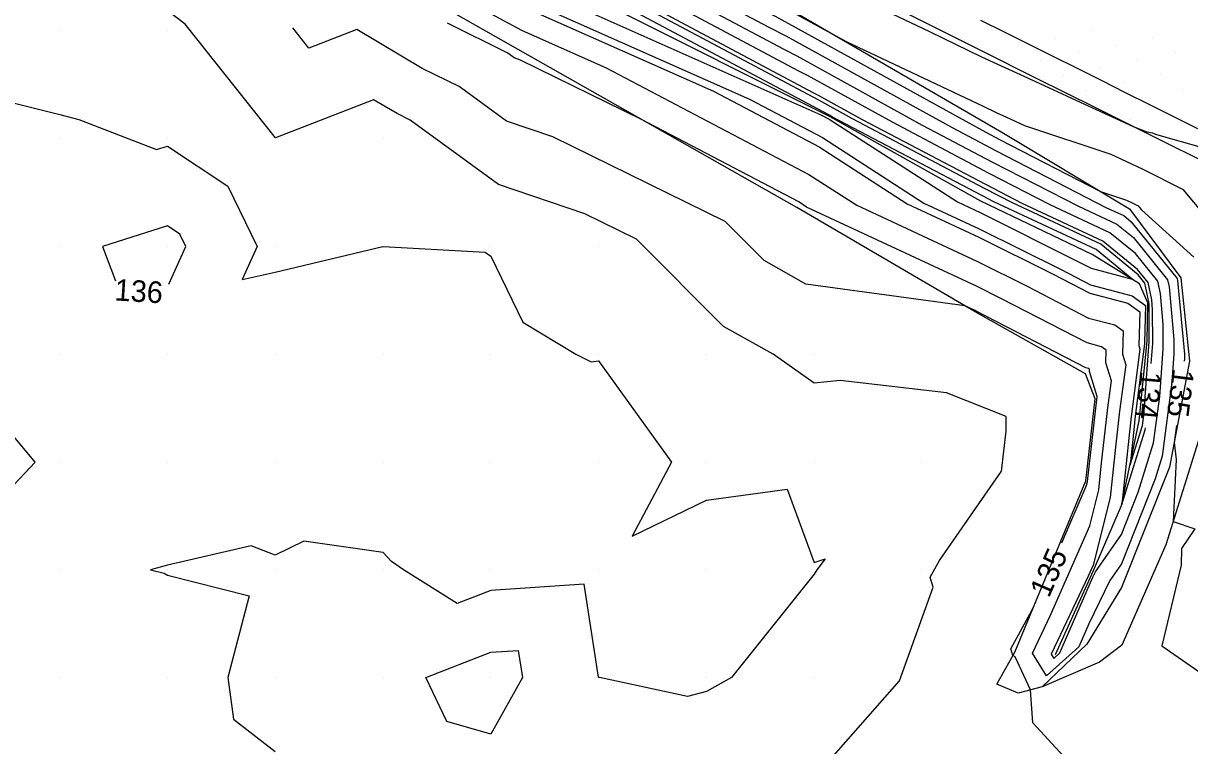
# Model space of a CAD drawing. Extents: x 2354170 to 2357230, y 866100 to 868290.
# Drawn here: x 2354596.6 to 2354704.8, y 867633.7 to 867700.7 of the extents above; entities that cross this region are included whole.
import ezdxf

# ---------------------------------------------------------------- set-up
doc = ezdxf.new("R2010")
doc.units = 0
for name, color, linetype in [('Default', 7, 'Continuous'), ('DTM Contours Major', 7, 'Continuous'), ('DTM Contours Major Text', 7, 'Continuous'), ('DTM Contours Minor', 7, 'Continuous'), ('Exist DTM Breakline', 7, 'Continuous'), ('Exist DTM QL2 LIDAR Elevation Point', 7, 'Continuous'), ('Exist DTM Scan Elevation Point', 7, 'Continuous'), ('Exist Roads EOP', 7, 'Continuous'), ('PH Exist DTM Breakline', 7, 'Continuous')]:
    doc.layers.add(name, color=color, linetype=linetype)

msp = doc.modelspace()

# ---------------------------------------------------------------- linework, layer by layer
at = {"layer": 'Default'}
for points in [[(2354706.16, 867682.98), (2354704.24, 867685.27), (2354700.42, 867687.19), (2354697.51, 867688.55), (2354689.52, 867691.2), (2354688.17, 867691.83), (2354686.89, 867692.41), (2354685.67, 867693), (2354672.97, 867699.02), (2354665.34, 867703.22), (2354662.97, 867704.43), (2354662.07, 867704.91), (2354636.92, 867717.77), (2354635.63, 867718.46), (2354621.48, 867725.94), (2354619.6, 867726.8), (2354594.55, 867740.1)], [(2354631.75, 867709.66), (2354642.88, 867704.68), (2354644.13, 867704.01), (2354670.6, 867692.23), (2354671.36, 867691.83), (2354683.25, 867684.15), (2354685.37, 867683.17), (2354694.44, 867678.64), (2354695.68, 867678), (2354699.46, 867677), (2354696.12, 867679.73), (2354686.64, 867684.16), (2354685.57, 867684.71), (2354671.68, 867692.03), (2354671.36, 867692.2), (2354671.33, 867692.22), (2354646.58, 867705.42), (2354643.76, 867706.87), (2354630.74, 867713.79), (2354628.5, 867714.97), (2354605, 867725.77), (2354601.51, 867727.62), (2354596.83, 867729.76), (2354596.47, 867729.91)], [(2354626.96, 867725.89), (2354634.06, 867721.88), (2354636.62, 867720.78), (2354639.66, 867719.43), (2354644.24, 867717.68), (2354646.9, 867716.09), (2354655.07, 867712.48), (2354658.98, 867710.94), (2354663.61, 867708.19), (2354664.11, 867707.96), (2354668.47, 867705.83), (2354672.96, 867703.64), (2354677.74, 867701.35), (2354680.66, 867699.97), (2354685.48, 867697.62), (2354690.51, 867695.34), (2354695.85, 867692.85), (2354696.08, 867692.77), (2354699.56, 867691.14), (2354700.83, 867690.65), (2354701.37, 867690.56), (2354701.64, 867690.44), (2354701.94, 867690.35), (2354705.88, 867689.23)], [(2354622.65, 867724.11), (2354634.81, 867717.68), (2354638.06, 867715.96), (2354659.49, 867705), (2354664.36, 867702.4), (2354666.34, 867701.39), (2354685.54, 867690.8), (2354687.16, 867689.95), (2354696.53, 867685.13), (2354698.94, 867684.33), (2354699.41, 867684.11), (2354700.03, 867683.8), (2354700.34, 867683.42), (2354705.18, 867679.03)], [(2354623.82, 867722.28), (2354634, 867716.9), (2354639.2, 867714.14), (2354656.91, 867705.08), (2354665.75, 867700.36), (2354667.35, 867699.55), (2354682.77, 867691.05), (2354686.84, 867688.9), (2354697.1, 867683.62), (2354698.69, 867682.88), (2354699.37, 867682.32), (2354703.66, 867677.05), (2354703.69, 867676.87), (2354704.33, 867670.02), (2354704.33, 867669.59), (2354704.31, 867669.38)], [(2354701.24, 867669.18), (2354701.38, 867671.01), (2354701.37, 867674.15), (2354701.29, 867675.08), (2354700.96, 867676.67), (2354699.98, 867677.88), (2354696.76, 867680.52), (2354689.25, 867684.02), (2354685.89, 867685.76), (2354674.45, 867691.78), (2354670.36, 867694.04), (2354669.93, 867694.25), (2354649.16, 867705.34), (2354642.62, 867708.68), (2354631.55, 867714.57), (2354627.33, 867716.8), (2354619.7, 867720.3)], [(2354633.46, 867706.79), (2354640.57, 867703.61), (2354643.47, 867702.05), (2354660.63, 867694.42), (2354670.42, 867689.27), (2354678.59, 867683.99), (2354685.25, 867680.89), (2354692.08, 867677.49), (2354695.55, 867675.69), (2354699.07, 867674.76), (2354700.18, 867673.97), (2354700.09, 867670.83), (2354700.19, 867670.5), (2354699.38, 867664.22), (2354699.22, 867662.83), (2354698.5, 867656.08), (2354700.68, 867663), (2354700.71, 867663.2)], [(2354654.33, 867705.17), (2354667.15, 867698.33), (2354668.35, 867697.71), (2354679.99, 867691.29), (2354686.52, 867687.85), (2354694.49, 867683.75), (2354698.05, 867682.09), (2354699.58, 867680.84), (2354702.76, 867676.92), (2354702.89, 867676.27), (2354703.34, 867671.4), (2354703.35, 867670.06), (2354703.15, 867667.42), (2354702.25, 867660.58), (2354701.59, 867658.48), (2354698.47, 867650.57), (2354697.39, 867649.02), (2354695.44, 867645), (2354694.52, 867642.89), (2354691.53, 867640.2), (2354690.22, 867642.29), (2354691.9, 867645.83), (2354695.53, 867654.11), (2354696.38, 867657.45), (2354696.64, 867659.94), (2354697.25, 867665.29), (2354697.55, 867667.57), (2354697.03, 867669.22), (2354697.06, 867670.41), (2354696.64, 867670.72), (2354695.29, 867671.07), (2354687.36, 867675.17), (2354685.02, 867676.34), (2354669.26, 867683.68), (2354668.54, 867684.15), (2354653.96, 867691.81), (2354642.73, 867697.32), (2354642.14, 867697.52), (2354641.55, 867697.96), (2354635.94, 867700.73)], [(2354638.26, 867702.53), (2354642.81, 867700.09), (2354650.66, 867696.6), (2354669.48, 867686.71), (2354673.92, 867683.84), (2354685.13, 867678.62), (2354689.72, 867676.33), (2354695.42, 867673.38), (2354697.85, 867672.74), (2354698.62, 867672.19), (2354698.56, 867670.03), (2354698.87, 867669.03), (2354698.31, 867664.75), (2354697.93, 867661.39), (2354697.43, 867656.72), (2354695.84, 867650.45), (2354695.4, 867649.45), (2354691.95, 867642.2), (2354692.2, 867641.8), (2354692.76, 867642.31), (2354695.83, 867649.35), (2354696.06, 867649.84), (2354698.48, 867653.29), (2354700.03, 867657.23), (2354701.46, 867661.79), (2354702.03, 867666.1), (2354702.36, 867670.54), (2354702.36, 867672.78), (2354702.09, 867675.67), (2354701.86, 867676.8), (2354699.78, 867679.36), (2354697.4, 867681.3), (2354691.87, 867683.89), (2354686.21, 867686.8), (2354677.22, 867691.54), (2354669.35, 867695.88), (2354668.54, 867696.29), (2354651.75, 867705.25)], [(2354669.97, 867630.72), (2354677.87, 867639.74), (2354681.02, 867648.42), (2354680.73, 867649.34), (2354681.58, 867650.9), (2354687.36, 867659.18), (2354687.78, 867662.88), (2354687.79, 867664.25), (2354682.23, 867666.43), (2354672.39, 867667.59), (2354669.97, 867667.33), (2354666.17, 867670.02), (2354661.56, 867672.61), (2354653.48, 867680.71), (2354648.69, 867683.06), (2354640.68, 867685.76), (2354632.49, 867691.75), (2354631.27, 867692.35), (2354629.09, 867693.64), (2354620, 867690.11), (2354611.61, 867700.66), (2354609.53, 867702.22)], [(2354692.93, 867652.54), (2354695.21, 867657.77), (2354695.32, 867658.19), (2354695.35, 867658.5), (2354696.19, 867665.82), (2354696.22, 867666.11), (2354695.5, 867668.41), (2354695.5, 867668.64), (2354695.42, 867668.7), (2354695.16, 867668.76), (2354685.01, 867674.01), (2354684.9, 867674.07), (2354683.96, 867674.5), (2354669.2, 867676.54), (2354665.32, 867678.72), (2354661.71, 867682.34), (2354645.71, 867690.19), (2354641.41, 867691.64), (2354637.02, 867694.85), (2354633.61, 867696.54), (2354627.52, 867700.14), (2354623.09, 867698.42), (2354621.6, 867700.3)], [(2354593.77, 867693.82), (2354599.97, 867692.27), (2354601.74, 867691.79), (2354606.39, 867690.02), (2354608.96, 867689.01), (2354609.97, 867689.33), (2354615.56, 867685.62), (2354618.28, 867680.02), (2354616.9, 867676.96), (2354619.97, 867677.64), (2354629.96, 867680.01), (2354629.97, 867680.01), (2354639.44, 867679.49), (2354639.97, 867679.11), (2354642.94, 867672.99), (2354647.84, 867670.02), (2354649.28, 867669.33), (2354649.97, 867669.4), (2354656.73, 867660.02), (2354653.09, 867653.14), (2354659.97, 867656.5), (2354667.45, 867657.5), (2354669.97, 867650.69), (2354670.98, 867651.03), (2354670.2, 867650.02), (2354669.97, 867649.61), (2354662.29, 867640.02), (2354659.97, 867638.74), (2354658.22, 867638.27), (2354650.05, 867640.02), (2354649.98, 867640.03), (2354649.97, 867640.08), (2354648.64, 867648.7), (2354639.97, 867648.12), (2354636.84, 867646.9), (2354631.85, 867650.02), (2354630.75, 867650.81), (2354629.97, 867651.62), (2354622.63, 867652.68), (2354619.97, 867651.38), (2354617.74, 867652.25), (2354609.97, 867650.45), (2354608.39, 867650.02), (2354609.67, 867649.72), (2354609.97, 867649.54), (2354617.56, 867647.61), (2354615.56, 867640.02), (2354616.1, 867636.16), (2354619.97, 867633.18)], [(2354611.11, 867681.17), (2354609.97, 867681.93), (2354603.94, 867680.02), (2354605.15, 867676.83)], [(2354610.1, 867676.52), (2354611.67, 867680.02), (2354611.11, 867681.17)], [(2354589.97, 867669.3), (2354583.82, 867670.02), (2354579.97, 867670.45), (2354579.66, 867670.33), (2354579.45, 867670.02), (2354579.97, 867668.51), (2354582.11, 867660.02), (2354589.97, 867651.82), (2354597.68, 867660.02), (2354594.16, 867664.22), (2354589.97, 867669.3)], [(2354703.57, 867663.42), (2354703.36, 867661.83), (2354703.54, 867660.25), (2354703.28, 867654.52), (2354705.29, 867653.82), (2354704.06, 867652), (2354704.02, 867650.46), (2354702.23, 867642.98), (2354708.6, 867638.54)], [(2354703.86, 867591.3), (2354703.82, 867591.3), (2354690.19, 867591.27), (2354688.69, 867599.79), (2354690.06, 867602.38), (2354688.94, 867605.88), (2354687.84, 867611.27), (2354691.13, 867612.5), (2354685.78, 867615.71), (2354683.42, 867617.56), (2354686.64, 867617.73), (2354687.06, 867618.06), (2354694.98, 867613.99), (2354694.55, 867620.18), (2354696.99, 867620.46), (2354697.73, 867625.56), (2354698.82, 867626.51), (2354690.24, 867635.82), (2354690.03, 867638.88), (2354688.6, 867641.96), (2354688.4, 867642.09), (2354688.22, 867642.69), (2354690.19, 867646.3), (2354690.52, 867647.05)], [(2354633.94, 867640.02), (2354639.97, 867642.38), (2354642.5, 867642.55), (2354642.89, 867640.02), (2354639.97, 867634.78), (2354635.89, 867635.94), (2354633.94, 867640.02)]]:
    msp.add_lwpolyline(points, dxfattribs=at)
at = {"layer": 'DTM Contours Major'}
for points in [[(2354623.82, 867722.28), (2354634, 867716.9), (2354639.2, 867714.14), (2354656.91, 867705.08), (2354665.75, 867700.36), (2354667.35, 867699.55), (2354682.77, 867691.05), (2354686.84, 867688.9), (2354697.1, 867683.62), (2354698.69, 867682.88), (2354699.37, 867682.32), (2354703.66, 867677.05), (2354703.69, 867676.87), (2354704.33, 867670.02), (2354704.33, 867669.59), (2354704.31, 867669.38)], [(2354692.93, 867652.54), (2354695.21, 867657.77), (2354695.32, 867658.19), (2354695.35, 867658.5), (2354696.19, 867665.82), (2354696.22, 867666.11), (2354695.5, 867668.41), (2354695.5, 867668.64), (2354695.42, 867668.7), (2354695.16, 867668.76), (2354685.01, 867674.01), (2354684.9, 867674.07), (2354683.96, 867674.5), (2354669.2, 867676.54), (2354665.32, 867678.72), (2354661.71, 867682.34), (2354645.71, 867690.19), (2354641.41, 867691.64), (2354637.02, 867694.85), (2354633.61, 867696.54), (2354627.52, 867700.14), (2354623.09, 867698.42), (2354621.6, 867700.3)], [(2354703.57, 867663.42), (2354703.36, 867661.83), (2354703.54, 867660.25), (2354703.28, 867654.52), (2354705.29, 867653.82), (2354704.06, 867652), (2354704.02, 867650.46), (2354702.23, 867642.98), (2354708.6, 867638.54)], [(2354703.86, 867591.3), (2354703.82, 867591.3), (2354690.19, 867591.27), (2354688.69, 867599.79), (2354690.06, 867602.38), (2354688.94, 867605.88), (2354687.84, 867611.27), (2354691.13, 867612.5), (2354685.78, 867615.71), (2354683.42, 867617.56), (2354686.64, 867617.73), (2354687.06, 867618.06), (2354694.98, 867613.99), (2354694.55, 867620.18), (2354696.99, 867620.46), (2354697.73, 867625.56), (2354698.82, 867626.51), (2354690.24, 867635.82), (2354690.03, 867638.88), (2354688.6, 867641.96), (2354688.4, 867642.09), (2354688.22, 867642.69), (2354690.19, 867646.3), (2354690.52, 867647.05)]]:
    msp.add_lwpolyline(points, dxfattribs=at)
at = {"layer": 'DTM Contours Minor'}
msp.add_lwpolyline([(2354643.69, 867702.7), (2354663.96, 867693.69), (2354670.74, 867690.12), (2354680.14, 867684.05), (2354685.29, 867681.65), (2354692.87, 867677.87), (2354695.6, 867676.46), (2354699.47, 867675.43), (2354700.7, 867674.56), (2354700.6, 867671.1), (2354700.63, 867670.99), (2354699.73, 867664.04), (2354699.65, 867663.31), (2354699.27, 867659.76), (2354700.42, 867663.4), (2354700.54, 867664.34), (2354701.05, 867671.17), (2354701.04, 867674.61), (2354701.02, 867674.88), (2354700.66, 867676.63), (2354700.04, 867677.39), (2354696.55, 867680.25), (2354688.38, 867684.07), (2354685.78, 867685.41), (2354673.53, 867691.86), (2354670.69, 867693.43), (2354670.4, 867693.58), (2354648.3, 867705.37)], dxfattribs=at)
at = {"layer": 'Exist DTM Breakline'}
msp.add_lwpolyline([(2354705.57, 867690.94), (2354703.34, 867692.06), (2354701.1, 867693.17), (2354698.86, 867694.29), (2354696.63, 867695.41), (2354694.39, 867696.52), (2354692.15, 867697.64), (2354689.91, 867698.75), (2354687.68, 867699.87), (2354685.44, 867700.98)], dxfattribs=at)
at = {"layer": 'Exist DTM QL2 LIDAR Elevation Point'}
for p, q in [((2354599.97, 867700.02), (2354599.97, 867700.02)), ((2354609.97, 867700.02), (2354609.97, 867700.02)), ((2354599.97, 867690.02), (2354599.97, 867690.02)), ((2354609.97, 867690.02), (2354609.97, 867690.02)), ((2354619.97, 867690.02), (2354619.97, 867690.02)), ((2354629.97, 867690.02), (2354629.97, 867690.02)), ((2354599.97, 867680.02), (2354599.97, 867680.02)), ((2354609.97, 867680.02), (2354609.97, 867680.02)), ((2354619.97, 867680.02), (2354619.97, 867680.02)), ((2354629.97, 867680.02), (2354629.97, 867680.02)), ((2354639.97, 867680.02), (2354639.97, 867680.02)), ((2354649.97, 867680.02), (2354649.97, 867680.02)), ((2354599.97, 867670.02), (2354599.97, 867670.02)), ((2354609.97, 867670.02), (2354609.97, 867670.02)), ((2354619.97, 867670.02), (2354619.97, 867670.02)), ((2354629.97, 867670.02), (2354629.97, 867670.02)), ((2354639.97, 867670.02), (2354639.97, 867670.02)), ((2354649.97, 867670.02), (2354649.97, 867670.02)), ((2354659.97, 867670.02), (2354659.97, 867670.02)), ((2354669.97, 867670.02), (2354669.97, 867670.02)), ((2354599.97, 867660.02), (2354599.97, 867660.02)), ((2354609.97, 867660.02), (2354609.97, 867660.02)), ((2354619.97, 867660.02), (2354619.97, 867660.02)), ((2354629.97, 867660.02), (2354629.97, 867660.02)), ((2354639.97, 867660.02), (2354639.97, 867660.02)), ((2354649.97, 867660.02), (2354649.97, 867660.02)), ((2354659.97, 867660.02), (2354659.97, 867660.02)), ((2354669.97, 867660.02), (2354669.97, 867660.02)), ((2354679.97, 867660.02), (2354679.97, 867660.02)), ((2354599.97, 867650.02), (2354599.97, 867650.02)), ((2354609.97, 867650.02), (2354609.97, 867650.02)), ((2354619.97, 867650.02), (2354619.97, 867650.02)), ((2354629.97, 867650.02), (2354629.97, 867650.02)), ((2354639.97, 867650.02), (2354639.97, 867650.02)), ((2354649.97, 867650.02), (2354649.97, 867650.02)), ((2354659.97, 867650.02), (2354659.97, 867650.02)), ((2354669.97, 867650.02), (2354669.97, 867650.02)), ((2354679.97, 867650.02), (2354679.97, 867650.02)), ((2354599.97, 867640.02), (2354599.97, 867640.02)), ((2354609.97, 867640.02), (2354609.97, 867640.02)), ((2354619.97, 867640.02), (2354619.97, 867640.02)), ((2354629.97, 867640.02), (2354629.97, 867640.02)), ((2354639.97, 867640.02), (2354639.97, 867640.02)), ((2354649.97, 867640.02), (2354649.97, 867640.02)), ((2354659.97, 867640.02), (2354659.97, 867640.02)), ((2354669.97, 867640.02), (2354669.97, 867640.02))]:
    msp.add_line(p, q, dxfattribs=at)
at = {"layer": 'Exist DTM Scan Elevation Point'}
for p, q in [((2354681.27, 867700.71), (2354681.27, 867700.71)), ((2354686.82, 867700.04), (2354686.82, 867700.04)), ((2354692.37, 867699.36), (2354692.37, 867699.36)), ((2354695.83, 867700.07), (2354695.83, 867700.07)), ((2354701.38, 867699.39), (2354701.38, 867699.39)), ((2354688.9, 867698.66), (2354688.9, 867698.66)), ((2354697.92, 867698.69), (2354697.92, 867698.69)), ((2354703.47, 867698.01), (2354703.47, 867698.01)), ((2354690.99, 867697.28), (2354690.99, 867697.28)), ((2354694.45, 867697.98), (2354694.45, 867697.98)), ((2354700, 867697.31), (2354700, 867697.31)), ((2354693.07, 867695.9), (2354693.07, 867695.9)), ((2354696.54, 867696.6), (2354696.54, 867696.6)), ((2354702.09, 867695.93), (2354702.09, 867695.93)), ((2354698.62, 867695.22), (2354698.62, 867695.22)), ((2354695.16, 867694.52), (2354695.16, 867694.52)), ((2354700.71, 867693.84), (2354700.71, 867693.84)), ((2354704.17, 867694.55), (2354704.17, 867694.55)), ((2354697.24, 867693.14), (2354697.24, 867693.14)), ((2354699.33, 867691.76), (2354699.33, 867691.76)), ((2354702.79, 867692.46), (2354702.79, 867692.46))]:
    msp.add_line(p, q, dxfattribs=at)
at = {"layer": 'Exist Roads EOP'}
msp.add_lwpolyline([(2354706.78, 867687.55), (2354701.41, 867690.22), (2354696.04, 867692.9), (2354690.67, 867695.58), (2354685.31, 867698.27), (2354679.94, 867700.96), (2354674.58, 867703.65), (2354669.22, 867706.34), (2354663.86, 867709.04), (2354658.5, 867711.73), (2354653.13, 867714.42), (2354647.77, 867717.11), (2354642.41, 867719.8), (2354637.04, 867722.49), (2354631.68, 867725.18), (2354626.32, 867727.87), (2354620.96, 867730.56), (2354615.59, 867733.26), (2354610.23, 867735.95), (2354604.88, 867738.65), (2354599.52, 867741.35), (2354594.16, 867744.06)], dxfattribs=at)
at = {"layer": 'PH Exist DTM Breakline'}
for points in [[(2354692.35, 867642.18), (2354695.88, 867649.95), (2354698.48, 867655.99), (2354700.12, 867663.85), (2354700.87, 867671.25), (2354700.91, 867674.8), (2354700.16, 867676.56), (2354695.76, 867679.29), (2354685.42, 867684.22), (2354671.44, 867692.05), (2354629.82, 867712.91), (2354597.22, 867728.13), (2354559.57, 867746.97), (2354540.54, 867756.8)], [(2354594.22, 867740.68), (2354636.16, 867718.97), (2354665.15, 867703.56), (2354687.37, 867690.64), (2354699.21, 867683.51), (2354704, 867677.1), (2354704.8, 867669.37), (2354702.92, 867659.54), (2354698.47, 867648.37), (2354695.27, 867643.14), (2354691.11, 867639.17), (2354688.88, 867638.57), (2354686.91, 867639.43), (2354688.57, 867642.38), (2354695.17, 867658.29), (2354696.03, 867665.9), (2354695.13, 867668.21), (2354684.89, 867673.96), (2354668.36, 867683.65), (2354636.49, 867701.71), (2354626.03, 867706.32), (2354607.18, 867714.01), (2354579.3, 867728.68)], [(2354706.5, 867686.06), (2354707.51, 867682.87), (2354708.42, 867678.22), (2354708.4, 867673.36), (2354707.7, 867668.95), (2354705.9, 867662.93), (2354702.6, 867652.34), (2354698.51, 867643.03), (2354696.43, 867641.47), (2354691.11, 867639.17), (2354688.88, 867638.57)]]:
    msp.add_lwpolyline(points, dxfattribs=at)

# ---------------------------------------------------------------- texts
at = {"layer": 'Default'}
for s, rotation, p in [('136', 356.4236, (2354605.02, 867675.02)), ('134', 264.8599, (2354700.22, 867668.51)), ('135', 262.8551, (2354703.25, 867668.75)), ('135', 66.3605, (2354691.74, 867647.34))]:
    msp.add_text(s, height=2, rotation=rotation, dxfattribs=at).set_placement(p)
at = {"layer": 'DTM Contours Major Text'}
for rotation, p in [(262.8551, (2354703.25, 867668.75)), (66.3605, (2354691.74, 867647.34))]:
    msp.add_text('135', height=2, rotation=rotation, dxfattribs=at).set_placement(p)

doc.saveas('drawing.dxf')
